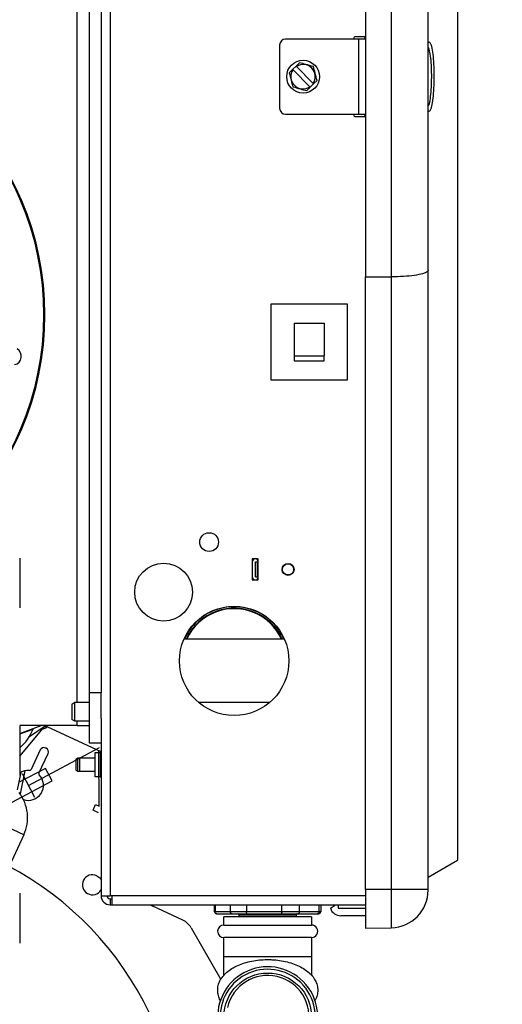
# Model space of a CAD drawing. Header units: inches. Extents: x 170 to 284, y 215 to 248.
# Tile 662 of 1056: x 211.829 to 211.991, y 244.164 to 244.496. Entities that reach past the tile are written whole.
import ezdxf

# ---------------------------------------------------------------- set-up
doc = ezdxf.new("R2010")
doc.units = ezdxf.units.IN
doc.header["$LTSCALE"] = 0.25
doc.header["$MEASUREMENT"] = 0
doc.layers.add('ANNOTATIONS', color=1, linetype='Continuous')
doc.layers.add('LH FRONT OF HOOD', color=7, linetype='Continuous')
doc.styles.add('ARIAL', font='arial.ttf', dxfattribs={"height": 0.09375})
doc.dimstyles.new('STANDARD$0', dxfattribs={"dimtxt": 0.09375, "dimasz": 0.09375, "dimexe": 0.03125, "dimexo": 0.046875, "dimgap": 0.09, "dimtad": 0, "dimtih": 1, "dimtoh": 1, "dimdec": 4, "dimzin": 0, "dimdsep": 46, "dimtxsty": 'ARIAL', "dimcen": 0.09, "dimadec": 0, "dimazin": 0, "dimtfac": 1, "dimtdec": 4, "dimtofl": 0, "dimtmove": 0, "dimatfit": 1, "dimfxl": 1, "dimtolj": 1, "dimtzin": 0, "dimarcsym": 0})

# ---------------------------------------------------------------- blocks, each defined once
blk = doc.blocks.new('*D41')
at = {"layer": 'ANNOTATIONS', "color": 0, "lineweight": -2, "transparency": 16777216}
for p, q in [((211.573486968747, 244.9262927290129), (212.9080140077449, 244.9262927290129)), ((212.8767640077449, 244.8325427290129), (212.8767640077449, 242.5705891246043)), ((212.8767640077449, 239.8737753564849), (212.8767640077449, 242.1357289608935)), ((212.4115944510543, 239.7800253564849), (212.9080140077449, 239.7800253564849))]:
    blk.add_line(p, q, dxfattribs=at)
at = {"layer": 'ANNOTATIONS', "color": 0, "transparency": 16777216}
for points in [[(212.8611390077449, 244.8325427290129), (212.8923890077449, 244.8325427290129), (212.8767640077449, 244.9262927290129)], [(212.8611390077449, 239.8737753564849), (212.8923890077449, 239.8737753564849), (212.8767640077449, 239.7800253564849)]]:
    blk.add_solid(points, dxfattribs=at)
at = {"layer": 'defpoints', "color": 0, "transparency": 16777216}
for p in [(211.526611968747, 244.9262927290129), (212.3647194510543, 239.7800253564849), (212.8767640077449, 239.7800253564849)]:
    blk.add_point(p, dxfattribs=at)
at = {"layer": 'ANNOTATIONS', "color": 0, "transparency": 16777216, "insert": (212.876764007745, 242.3531590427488), "char_height": 0.09375, "attachment_point": 5, "style": 'ARIAL'}
blk.add_mtext('\\A1;TOTAL\\PHEIGHT', dxfattribs=at)

msp = doc.modelspace()

# ---------------------------------------------------------------- linework, layer by layer
at = {"layer": 'LH FRONT OF HOOD'}
for p, q in [((211.8591707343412, 244.7528949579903), (211.8591707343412, 244.2005662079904)), ((211.976220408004, 244.7408761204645), (211.976220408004, 244.2125850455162)), ((211.8521076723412, 244.7348730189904), (211.8521076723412, 244.2689773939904)), ((211.8561417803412, 244.7348730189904), (211.8561417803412, 244.2689773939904)), ((211.8480600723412, 244.2657932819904), (211.8480600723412, 244.6391641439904)), ((211.9452760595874, 244.5442536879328), (211.9452760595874, 244.4092074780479)), ((211.9539293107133, 244.5442277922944), (211.9539293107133, 244.4092333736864)), ((211.9663573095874, 244.4114380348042), (211.9663573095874, 244.5420231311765)), ((211.9429476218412, 244.4893793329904), (211.9183247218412, 244.4893793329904)), ((211.9412611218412, 244.4893793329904), (211.9412611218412, 244.4895479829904)), ((211.9419357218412, 244.4902225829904), (211.9446341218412, 244.4902225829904)), ((211.9429476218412, 244.4640818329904), (211.9429476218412, 244.4893793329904)), ((211.9452760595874, 244.4893793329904), (211.9429476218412, 244.4893793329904)), ((211.9163009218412, 244.4873555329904), (211.9163009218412, 244.4661056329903)), ((211.920705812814, 244.4791861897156), (211.9218656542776, 244.4803158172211)), ((211.920705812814, 244.4791861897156), (211.9208244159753, 244.4790644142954)), ((211.9264706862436, 244.4732671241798), (211.9208244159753, 244.4790644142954)), ((211.9230295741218, 244.4814494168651), (211.9218656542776, 244.4803158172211)), ((211.9219842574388, 244.4801940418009), (211.9218656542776, 244.4803158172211)), ((211.9219842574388, 244.4801940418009), (211.9276305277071, 244.4743967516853)), ((211.9277491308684, 244.4742749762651), (211.9289130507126, 244.4754085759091)), ((211.9264706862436, 244.4732671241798), (211.9265892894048, 244.4731453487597)), ((211.9277491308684, 244.4742749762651), (211.9265892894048, 244.4731453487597)), ((211.9277491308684, 244.4742749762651), (211.9276305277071, 244.4743967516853)), ((211.9183247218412, 244.4640818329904), (211.9429476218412, 244.4640818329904)), ((211.9412611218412, 244.4639131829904), (211.9412611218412, 244.4640818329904)), ((211.9446341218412, 244.4632385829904), (211.9419357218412, 244.4632385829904)), ((211.9429476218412, 244.4640818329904), (211.9452760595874, 244.4640818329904)), ((211.9452760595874, 244.4092074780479), (211.9539293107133, 244.4092333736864)), ((211.9452760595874, 244.2026743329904), (211.9452760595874, 244.4092074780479)), ((211.9539293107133, 244.4092333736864), (211.9539293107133, 244.2026743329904)), ((211.9663573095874, 244.2026743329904), (211.9663573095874, 244.4114380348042)), ((211.9134760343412, 244.4000859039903), (211.9391108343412, 244.4000859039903)), ((211.9134760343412, 244.3744511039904), (211.9134760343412, 244.4000859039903)), ((211.9391108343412, 244.4000859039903), (211.9391108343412, 244.3744511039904)), ((211.9212339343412, 244.3935928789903), (211.9212339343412, 244.3826306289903)), ((211.9212339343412, 244.3935928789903), (211.9313529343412, 244.3935928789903)), ((211.9313529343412, 244.3935928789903), (211.9313529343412, 244.3826306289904)), ((211.9212339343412, 244.3826306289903), (211.9313529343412, 244.3826306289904)), ((211.9212339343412, 244.3826306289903), (211.9212339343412, 244.3809441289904)), ((211.9313529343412, 244.3809441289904), (211.9313529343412, 244.3826306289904)), ((211.9212339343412, 244.3809441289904), (211.9313529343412, 244.3809441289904)), ((211.9391108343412, 244.3744511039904), (211.9134760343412, 244.3744511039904)), ((211.8287379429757, 244.3144077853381), (211.8287379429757, 244.297591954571)), ((211.9071078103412, 244.3141519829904), (211.9071078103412, 244.3070686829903)), ((211.9091316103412, 244.3141519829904), (211.9071078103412, 244.3141519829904)), ((211.9081298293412, 244.3080805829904), (211.9081298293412, 244.3131400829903)), ((211.9081298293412, 244.3131400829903), (211.9088044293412, 244.3131400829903)), ((211.9088044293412, 244.3080805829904), (211.9088044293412, 244.3131400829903)), ((211.9091316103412, 244.3131400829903), (211.9088044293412, 244.3131400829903)), ((211.9091316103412, 244.3070686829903), (211.9091316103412, 244.3141519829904)), ((211.9071078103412, 244.3070686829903), (211.9091316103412, 244.3070686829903)), ((211.9081298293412, 244.3080805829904), (211.9088044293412, 244.3080805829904)), ((211.9088044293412, 244.3080805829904), (211.9091316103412, 244.3080805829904)), ((211.894795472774, 244.2971134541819), (211.8948522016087, 244.2969546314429)), ((211.8950223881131, 244.296478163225), (211.8950791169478, 244.296319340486)), ((211.9179066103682, 244.2870904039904), (211.8840852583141, 244.2870904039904)), ((211.8561417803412, 244.2689773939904), (211.8521076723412, 244.2689773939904)), ((211.8521076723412, 244.2689773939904), (211.8521076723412, 244.2521123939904)), ((211.8561417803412, 244.2604169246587), (211.8561417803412, 244.2689773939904)), ((211.8463533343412, 244.265209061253), (211.8473652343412, 244.2657932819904)), ((211.8463533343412, 244.265209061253), (211.8463533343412, 244.2625967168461)), ((211.8473652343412, 244.2657932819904), (211.8521076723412, 244.2657932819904)), ((211.8473652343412, 244.2625984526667), (211.8473652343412, 244.2657932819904)), ((211.8889044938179, 244.2658405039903), (211.9130873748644, 244.2658405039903)), ((211.8463533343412, 244.2625967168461), (211.8463533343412, 244.2599688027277)), ((211.8473652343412, 244.2593845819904), (211.8463533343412, 244.2599688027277)), ((211.8473652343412, 244.2593845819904), (211.8473652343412, 244.2625984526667)), ((211.8561417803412, 244.2604169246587), (211.8561417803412, 244.2005662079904)), ((211.8480600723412, 244.2579308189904), (211.8287379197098, 244.2579308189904)), ((211.8287379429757, 244.2553046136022), (211.8359533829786, 244.2579308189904)), ((211.8287379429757, 244.2579065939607), (211.8287379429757, 244.2410907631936)), ((211.8287379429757, 244.2476473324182), (211.8372621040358, 244.2578060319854)), ((211.8287379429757, 244.2551251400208), (211.8332202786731, 244.2567565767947)), ((211.8320223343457, 244.25428533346), (211.8372621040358, 244.2578060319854)), ((211.8331625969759, 244.2569150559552), (211.8332202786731, 244.2567565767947)), ((211.8363838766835, 244.2567594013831), (211.8376854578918, 244.2572331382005)), ((211.8376854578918, 244.2572331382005), (211.8374315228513, 244.2579308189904)), ((211.8380421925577, 244.2573629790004), (211.8376854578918, 244.2572331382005)), ((211.8378360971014, 244.2579308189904), (211.8380427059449, 244.257363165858)), ((211.856133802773, 244.2490880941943), (211.8379721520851, 244.2575570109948)), ((211.8521076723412, 244.2593845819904), (211.8473652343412, 244.2593845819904)), ((211.8480600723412, 244.2579308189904), (211.8480600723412, 244.2593845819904)), ((211.8480600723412, 244.2579308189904), (211.8519826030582, 244.2579308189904)), ((211.8316731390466, 244.2377919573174), (211.8555765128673, 244.2505016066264)), ((211.8356176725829, 244.249722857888), (211.8325524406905, 244.2431494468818)), ((211.8376246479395, 244.2502756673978), (211.8374106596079, 244.2503754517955)), ((211.8521076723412, 244.2521123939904), (211.8561417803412, 244.2521123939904)), ((211.8352120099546, 244.2419092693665), (211.8382772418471, 244.2484826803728)), ((211.8477025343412, 244.2466465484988), (211.8483771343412, 244.2470360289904)), ((211.8477025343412, 244.2466465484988), (211.8477025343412, 244.242871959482)), ((211.8483771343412, 244.2470360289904), (211.8541112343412, 244.2470360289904)), ((211.8483771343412, 244.2424824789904), (211.8483771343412, 244.2470360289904)), ((211.8490517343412, 244.2470360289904), (211.8541112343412, 244.2470360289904)), ((211.8490517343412, 244.2424824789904), (211.8490517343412, 244.2470360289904)), ((211.8541112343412, 244.2488237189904), (211.8558044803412, 244.2488237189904)), ((211.8541112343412, 244.2406947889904), (211.8541112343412, 244.2488237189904)), ((211.8555488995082, 244.2307523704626), (211.8553478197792, 244.2494546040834)), ((211.8558044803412, 244.2488237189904), (211.8558044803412, 244.2406947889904)), ((211.8374144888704, 244.2435187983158), (211.8283771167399, 244.2387135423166)), ((211.8396314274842, 244.2393493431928), (211.8374144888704, 244.2435187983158)), ((211.8483771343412, 244.2424824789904), (211.8477025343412, 244.242871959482)), ((211.8291049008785, 244.2421511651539), (211.8278590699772, 244.2362665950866)), ((211.8305167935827, 244.2427175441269), (211.8288678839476, 244.2349290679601)), ((211.8295749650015, 244.2417380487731), (211.8337713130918, 244.2338458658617)), ((211.8541112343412, 244.2424824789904), (211.8483771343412, 244.2424824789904)), ((211.8541112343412, 244.2424824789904), (211.8490517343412, 244.2424824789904)), ((211.8558044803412, 244.2406947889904), (211.8541112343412, 244.2406947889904)), ((211.8259317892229, 244.2320651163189), (211.8396314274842, 244.2393493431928)), ((211.8534351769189, 244.2294119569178), (211.8543261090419, 244.2313225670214)), ((211.8543261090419, 244.2313225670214), (211.8555488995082, 244.2307523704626)), ((211.8552775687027, 244.2285528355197), (211.8534351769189, 244.2294119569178)), ((211.8301057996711, 244.2210839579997), (211.8206291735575, 244.22550298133)), ((211.8301057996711, 244.2210839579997), (211.8251347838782, 244.2104235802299)), ((211.9663573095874, 244.2068905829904), (211.976220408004, 244.2125850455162)), ((211.8287379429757, 244.2014054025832), (211.8287379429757, 244.1845895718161)), ((211.8561417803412, 244.2005662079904), (211.8591707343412, 244.2005662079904)), ((211.9452760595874, 244.2005662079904), (211.8591707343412, 244.2005662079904)), ((211.8598453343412, 244.1975372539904), (211.8598453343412, 244.2005662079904)), ((211.9539293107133, 244.2026743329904), (211.9452760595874, 244.2026743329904)), ((211.9452760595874, 244.2026743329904), (211.9452760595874, 244.1896576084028)), ((211.9539293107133, 244.2026743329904), (211.9539293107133, 244.1898086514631)), ((211.9663573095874, 244.2026743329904), (211.9539293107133, 244.2026743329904)), ((211.9663573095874, 244.2024554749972), (211.9663573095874, 244.2026743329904)), ((211.8591707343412, 244.1995543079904), (211.8591707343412, 244.1975372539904)), ((211.8591707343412, 244.1995543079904), (211.8598453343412, 244.1995543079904)), ((211.8591707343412, 244.1975372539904), (211.8598453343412, 244.1975372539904)), ((211.8598453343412, 244.1975372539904), (211.9452760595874, 244.1975372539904)), ((211.8727115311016, 244.1975372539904), (211.8736211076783, 244.1970176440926)), ((211.8837054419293, 244.192315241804), (211.8736211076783, 244.1970176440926)), ((211.8944253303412, 244.1951761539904), (211.8944253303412, 244.1975372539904)), ((211.8945407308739, 244.1975372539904), (211.8945407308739, 244.1951761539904)), ((211.8997174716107, 244.1951761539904), (211.8997174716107, 244.1975372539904)), ((211.9051777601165, 244.1975372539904), (211.9051777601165, 244.1951761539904)), ((211.9170055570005, 244.1951761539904), (211.9170055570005, 244.1975372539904)), ((211.9229392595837, 244.1975372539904), (211.9229392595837, 244.1951761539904)), ((211.929590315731, 244.1951761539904), (211.929590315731, 244.1975372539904)), ((211.9301791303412, 244.1975372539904), (211.9301791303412, 244.1951761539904)), ((211.9334074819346, 244.1963439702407), (211.9351116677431, 244.1975372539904)), ((211.9360751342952, 244.1975372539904), (211.9360751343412, 244.1963567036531)), ((211.8945407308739, 244.1951761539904), (211.8944253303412, 244.1951761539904)), ((211.8997174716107, 244.1951761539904), (211.8945407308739, 244.1951761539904)), ((211.8950999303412, 244.1945015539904), (211.8951191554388, 244.1945015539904)), ((211.8951984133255, 244.1945015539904), (211.9002736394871, 244.1945015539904)), ((211.8975453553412, 244.1907069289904), (211.8975453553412, 244.1934896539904)), ((211.9270591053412, 244.1934896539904), (211.8975453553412, 244.1934896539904)), ((211.9051777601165, 244.1951761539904), (211.8997174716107, 244.1951761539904)), ((211.9002736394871, 244.1945015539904), (211.9053421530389, 244.1945015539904)), ((211.9026891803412, 244.1934896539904), (211.9026891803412, 244.1941642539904)), ((211.9026891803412, 244.1941642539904), (211.9219152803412, 244.1941642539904)), ((211.9170055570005, 244.1951761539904), (211.9051777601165, 244.1951761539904)), ((211.9053421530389, 244.1945015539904), (211.9169380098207, 244.1945015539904)), ((211.9169380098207, 244.1945015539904), (211.9224459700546, 244.1945015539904)), ((211.9229392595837, 244.1951761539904), (211.9170055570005, 244.1951761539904)), ((211.9219152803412, 244.1941642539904), (211.9219152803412, 244.1934896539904)), ((211.9224459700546, 244.1945015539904), (211.9289666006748, 244.1945015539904)), ((211.929590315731, 244.1951761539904), (211.9229392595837, 244.1951761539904)), ((211.9270591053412, 244.1934896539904), (211.9270591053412, 244.1907069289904)), ((211.9289666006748, 244.1945015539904), (211.9295045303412, 244.1945015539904)), ((211.9301791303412, 244.1951761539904), (211.929590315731, 244.1951761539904)), ((211.9360751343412, 244.1963567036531), (211.9452760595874, 244.1963567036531)), ((211.9452760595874, 244.1938269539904), (211.9369206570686, 244.1938269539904)), ((211.8975453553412, 244.1907069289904), (211.9123022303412, 244.1907069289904)), ((211.9123022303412, 244.1907069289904), (211.9270591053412, 244.1907069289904)), ((211.9452760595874, 244.1896576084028), (211.9539293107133, 244.1898086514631)), ((211.8865171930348, 244.1897387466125), (211.8965357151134, 244.1723861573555)), ((211.8975453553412, 244.1799976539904), (211.8975453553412, 244.1864906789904)), ((211.9270591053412, 244.1864906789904), (211.8975453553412, 244.1864906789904)), ((211.9270591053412, 244.1864906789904), (211.9270591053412, 244.1799976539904)), ((211.8975453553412, 244.1737313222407), (211.8975453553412, 244.1799976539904)), ((211.9270591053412, 244.1799976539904), (211.8975453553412, 244.1799976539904)), ((211.9270591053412, 244.1799976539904), (211.9270591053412, 244.173720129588))]:
    msp.add_line(p, q, dxfattribs=at)
at = {"layer": 'LH FRONT OF HOOD', "flags": 128}
for points in [[(211.8372630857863, 244.2578072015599), (211.8373499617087, 244.2579074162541), (211.8373710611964, 244.2579308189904)], [(211.8546877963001, 244.2073350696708), (211.8557491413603, 244.2065568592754), (211.8561417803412, 244.2060347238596)]]:
    msp.add_lwpolyline(points, dxfattribs=at)
at = {"layer": 'LH FRONT OF HOOD', "extrusion": (-3.762709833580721e-15, -2.138952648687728e-16, -1)}
msp.add_circle((-211.7380867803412, 244.3964327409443), 0.09904524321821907, dxfattribs=at)
at = {"layer": 'LH FRONT OF HOOD'}
for centre, radius in [((211.7380867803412, 244.3964327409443), 0.09904524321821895), ((211.7380867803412, 244.3964327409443), 0.0987032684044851), ((211.9242274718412, 244.4767305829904), 0.005531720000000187), ((211.8925634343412, 244.3198085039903), 0.0031621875), ((211.8772230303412, 244.3029435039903), 0.009747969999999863), ((211.9191494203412, 244.3106103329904), 0.002023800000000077), ((211.9191494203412, 244.3106103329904), 0.001887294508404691), ((211.9009959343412, 244.2797541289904), 0.01843344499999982), ((211.9123022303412, 244.1597596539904), 0.01475687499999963)]:
    msp.add_circle(centre, radius, dxfattribs=at)
for centre, radius, start, end in [((211.9183247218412, 244.4873555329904), 0.002023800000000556, 90, 180), ((211.9419357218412, 244.4895479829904), 0.0006746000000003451, 90, 180), ((211.9446341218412, 244.4895479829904), 0.0006746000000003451, 17.90216595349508, 90), ((211.9242274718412, 244.4767305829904), 0.004126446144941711, 145.5574918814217, 302.9303392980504), ((211.9242274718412, 244.4767305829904), 0.004126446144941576, 325.5574918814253, 122.9303392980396), ((211.9183247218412, 244.4661056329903), 0.002023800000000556, 180, 269.9999999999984), ((211.9419357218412, 244.4639131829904), 0.0006746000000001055, 180, 269.9999999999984), ((211.9446341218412, 244.4639131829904), 0.0006746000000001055, 269.9999999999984, 342.0978340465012), ((211.8264456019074, 244.3824380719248), 0.002858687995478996, 281.8753417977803, 60.12479423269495), ((211.9081197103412, 244.3131400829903), 0.001011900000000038, 0, 179.9999999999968), ((211.9081197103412, 244.3080805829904), 0.001011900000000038, 179.9999999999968, 0), ((211.9009959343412, 244.2797541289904), 0.01826479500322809, 109.6558806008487, 156.317877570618), ((211.9009959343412, 244.2797541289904), 0.01775884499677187, 109.6558806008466, 155.5999381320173), ((211.9009959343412, 244.2797541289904), 0.0175901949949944, 109.6558806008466, 155.3505003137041), ((211.9009959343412, 244.2797541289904), 0.01826479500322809, 23.68212242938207, 109.6558806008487), ((211.9009959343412, 244.2797541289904), 0.01775884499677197, 24.40006186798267, 109.6558806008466), ((211.9009959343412, 244.2797541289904), 0.0175901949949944, 24.64949968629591, 109.6558806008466), ((211.8185528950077, 244.2623406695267), 0.01569440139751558, 310.4632804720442, 339.1574209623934), ((211.8368404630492, 244.2491526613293), 0.001349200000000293, 65.00000000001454, 155.0000000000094), ((211.8370544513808, 244.2490528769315), 0.00134919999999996, 334.9999999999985, 64.99999999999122), ((211.8558044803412, 244.2491610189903), 0.0003373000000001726, 269.9999999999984, 0), ((211.832063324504, 244.2433775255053), 0.0005396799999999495, 266.0040374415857, 334.999999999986), ((211.8316731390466, 244.2377919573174), 0.005059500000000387, 86.00403744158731, 125.4600806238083), ((211.8316731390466, 244.2377919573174), 0.005059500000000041, 250.6819337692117, 43.99596255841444), ((211.8357011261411, 244.241681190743), 0.0005396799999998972, 154.999999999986, 223.9959625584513), ((211.8558044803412, 244.2403574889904), 0.0003372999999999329, 0, 90), ((211.8175492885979, 244.2269391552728), 0.01385457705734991, 334.9999999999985, 37.35402463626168), ((211.7739696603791, 244.1140464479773), 0.1091165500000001, 202.2360865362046, 62.29293346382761), ((211.8532623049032, 244.2042780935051), 0.003372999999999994, 65.00000000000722, 328.6146288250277), ((211.8591707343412, 244.2005662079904), 0.003028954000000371, 180, 269.9999999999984), ((211.8591707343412, 244.2005662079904), 0.001011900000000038, 180, 269.9999999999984), ((211.9537085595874, 244.2024554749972), 0.01264875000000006, 271.0000000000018, 0), ((211.8950999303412, 244.1951761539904), 0.0006746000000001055, 180, 269.9999999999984), ((211.9023518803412, 244.1941642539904), 0.0003373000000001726, 0, 90), ((211.9222525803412, 244.1941642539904), 0.0003373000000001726, 89.99999999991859, 180), ((211.9295045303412, 244.1951761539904), 0.0006745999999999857, 269.9999999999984, 0), ((211.9369206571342, 244.1975372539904), 0.003710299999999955, 198.7605498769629, 269.9999989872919), ((211.8810255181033, 244.1865681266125), 0.00634124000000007, 29.99999999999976, 65.00000000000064), ((211.8975453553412, 244.1885988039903), 0.00210812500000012, 90, 269.9999999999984), ((211.9270591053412, 244.1885988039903), 0.00210812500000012, 269.9999999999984, 90), ((211.9123022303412, 244.1597596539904), 0.01686500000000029, 326.5430610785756, 187.3181416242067), ((211.9123022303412, 244.1597596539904), 0.01603703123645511, 329.5871527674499, 184.9791775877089), ((211.9123022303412, 244.1597596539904), 0.01392890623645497, 346.9999999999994, 166.9999999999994)]:
    msp.add_arc(centre, radius, start, end, dxfattribs=at)
for points, knots in [([(211.9673910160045, 244.4874138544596), (211.9672396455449, 244.4877933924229), (211.9669127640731, 244.488612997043), (211.9665513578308, 244.4882831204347), (211.9663573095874, 244.4881060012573)], [0, 0, 0, 0, 0.4630744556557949, 1, 1, 1, 1]), ([(211.9663573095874, 244.4865749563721), (211.9664055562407, 244.486499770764), (211.9666390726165, 244.4861358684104), (211.9669729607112, 244.4843741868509), (211.9672987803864, 244.4815124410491), (211.9674321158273, 244.4784590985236), (211.9674396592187, 244.4753392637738), (211.9673198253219, 244.4722369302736), (211.9670032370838, 244.4692725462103), (211.9666618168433, 244.4674040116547), (211.9664155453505, 244.4670001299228), (211.9663573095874, 244.4669046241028)], [0, 0, 0, 0, 0.03613675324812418, 0.1749038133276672, 0.3128850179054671, 0.4508262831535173, 0.5363286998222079, 0.6749089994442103, 0.8148880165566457, 0.9562266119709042, 1, 1, 1, 1]), ([(211.9673783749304, 244.4660478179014), (211.9674238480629, 244.466131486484), (211.967657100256, 244.4665606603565), (211.9679871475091, 244.4685716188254), (211.9683047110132, 244.4718088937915), (211.9684245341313, 244.4752077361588), (211.9684169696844, 244.4786225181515), (211.9682837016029, 244.4819687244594), (211.9679566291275, 244.4850895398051), (211.9676382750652, 244.4869756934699), (211.9674222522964, 244.4873585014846), (211.9673910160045, 244.4874138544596)], [0, 0, 0, 0, 0.03499776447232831, 0.1795193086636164, 0.3226846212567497, 0.4644403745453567, 0.5519048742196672, 0.6930056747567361, 0.8341253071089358, 0.9760149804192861, 1, 1, 1, 1]), ([(211.920705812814, 244.4791861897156), (211.9204653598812, 244.4789520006), (211.9200706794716, 244.4785676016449), (211.9196904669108, 244.4781972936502), (211.9195418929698, 244.4780525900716)], [0, 0, 0, 0, 0.6092345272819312, 1, 1, 1, 1]), ([(211.9277151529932, 244.4801274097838), (211.9268583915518, 244.4803691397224), (211.9252895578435, 244.4808117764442), (211.9237351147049, 244.4812503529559), (211.9230295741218, 244.4814494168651)], [0, 0, 0, 0, 0.5461136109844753, 1, 1, 1, 1]), ([(211.9289130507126, 244.4754085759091), (211.9286940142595, 244.4762714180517), (211.9282929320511, 244.4778513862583), (211.9278955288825, 244.4794168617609), (211.9277151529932, 244.4801274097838)], [0, 0, 0, 0, 0.5461136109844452, 1, 1, 1, 1]), ([(211.9195418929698, 244.4780525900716), (211.9197609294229, 244.477189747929), (211.9201620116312, 244.4756097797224), (211.9205594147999, 244.4740443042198), (211.9207397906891, 244.4733337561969)], [0, 0, 0, 0, 0.5461136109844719, 1, 1, 1, 1]), ([(211.9207397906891, 244.4733337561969), (211.9215965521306, 244.4730920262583), (211.9231653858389, 244.4726493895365), (211.9247198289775, 244.4722108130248), (211.9254253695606, 244.4720117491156)], [0, 0, 0, 0, 0.5461136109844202, 1, 1, 1, 1]), ([(211.9254253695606, 244.4720117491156), (211.9255739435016, 244.4721564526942), (211.9259541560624, 244.472526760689), (211.926348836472, 244.472911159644), (211.9265892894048, 244.4731453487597)], [0, 0, 0, 0, 0.3907654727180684, 1, 1, 1, 1]), ([(211.9663573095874, 244.4653551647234), (211.9665604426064, 244.4651698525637), (211.9669185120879, 244.464843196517), (211.9672394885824, 244.4656840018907), (211.9673783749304, 244.4660478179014)], [0, 0, 0, 0, 0.5673005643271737, 1, 1, 1, 1]), ([(211.9663573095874, 244.4114380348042), (211.966357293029, 244.4114354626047), (211.9663562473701, 244.4112730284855), (211.9660983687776, 244.4108620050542), (211.9646798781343, 244.4102484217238), (211.9618563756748, 244.409694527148), (211.9581435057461, 244.4093164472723), (211.9553341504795, 244.4092610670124), (211.9539293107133, 244.4092333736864)], [0, 0, 0, 0, 0.00224259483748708, 0.1416196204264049, 0.3591372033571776, 0.5736751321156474, 0.7868129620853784, 1, 1, 1, 1]), ([(211.8951984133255, 244.1945015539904), (211.8951951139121, 244.1945015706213), (211.8951435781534, 244.1945018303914), (211.8950188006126, 244.1945180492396), (211.8948365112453, 244.1945974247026), (211.8946729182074, 244.1947509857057), (211.8945620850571, 244.1949510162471), (211.8945478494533, 244.1951011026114), (211.8945407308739, 244.1951761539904)], [0, 0, 0, 0, 0.009687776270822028, 0.1513198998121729, 0.3663031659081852, 0.5784028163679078, 0.7891783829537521, 1, 1, 1, 1]), ([(211.9002736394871, 244.1945015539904), (211.9002708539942, 244.1945015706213), (211.900227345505, 244.1945018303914), (211.9001219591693, 244.1945180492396), (211.8999678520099, 244.1945974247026), (211.8998294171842, 244.1947509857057), (211.8997355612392, 244.1949510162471), (211.8997235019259, 244.1951011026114), (211.8997174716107, 244.1951761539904)], [0, 0, 0, 0, 0.009687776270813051, 0.151319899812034, 0.3663031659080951, 0.5784028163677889, 0.7891783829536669, 1, 1, 1, 1]), ([(211.9053421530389, 244.1945015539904), (211.9053413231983, 244.1945015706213), (211.9053283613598, 244.1945018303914), (211.9052970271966, 244.1945180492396), (211.9052514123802, 244.1945974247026), (211.9052106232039, 244.1947509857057), (211.9051830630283, 244.1949510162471), (211.9051795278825, 244.1951011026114), (211.9051777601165, 244.1951761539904)], [0, 0, 0, 0, 0.009687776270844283, 0.1513198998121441, 0.3663031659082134, 0.578402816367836, 0.7891783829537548, 1, 1, 1, 1]), ([(211.9170055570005, 244.1951761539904), (211.9170048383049, 244.1951011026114), (211.9170034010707, 244.1949510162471), (211.9169921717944, 244.1947509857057), (211.9169754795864, 244.1945974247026), (211.9169567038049, 244.1945180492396), (211.9169437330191, 244.1945018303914), (211.9169383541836, 244.1945015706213), (211.9169380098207, 244.1945015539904)], [0, 0, 0, 0, 0.2108216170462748, 0.4215971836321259, 0.6336968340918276, 0.8486801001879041, 0.9903122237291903, 1, 1, 1, 1]), ([(211.9229392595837, 244.1951761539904), (211.9229339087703, 244.1951011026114), (211.9229232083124, 244.1949510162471), (211.9228399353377, 244.1947509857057), (211.9227171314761, 244.1945974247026), (211.9225804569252, 244.1945180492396), (211.9224870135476, 244.1945018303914), (211.9224484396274, 244.1945015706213), (211.9224459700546, 244.1945015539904)], [0, 0, 0, 0, 0.2108216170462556, 0.4215971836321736, 0.6336968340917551, 0.8486801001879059, 0.9903122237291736, 1, 1, 1, 1]), ([(211.929590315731, 244.1951761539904), (211.9295835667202, 244.1951011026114), (211.9295700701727, 244.1949510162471), (211.9294649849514, 244.1947509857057), (211.9293098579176, 244.1945974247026), (211.9291369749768, 244.1945180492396), (211.9290186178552, 244.1945018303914), (211.9289697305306, 244.1945015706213), (211.9289666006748, 244.1945015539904)], [0, 0, 0, 0, 0.2108216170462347, 0.4215971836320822, 0.6336968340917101, 0.8486801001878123, 0.9903122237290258, 1, 1, 1, 1]), ([(211.8963665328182, 244.1652742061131), (211.8963413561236, 244.1653101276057), (211.8959899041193, 244.1658115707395), (211.8956293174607, 244.1669487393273), (211.8953571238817, 244.1686176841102), (211.8955637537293, 244.1703213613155), (211.8961623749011, 244.1719260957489), (211.8971366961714, 244.1734217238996), (211.8984728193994, 244.174797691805), (211.9001624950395, 244.1760329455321), (211.9021724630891, 244.1770931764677), (211.904444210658, 244.1779457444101), (211.9069093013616, 244.1785694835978), (211.9094556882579, 244.1789450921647), (211.9112751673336, 244.1790454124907), (211.9122077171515, 244.1790484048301), (211.9123022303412, 244.1790487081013)], [0, 0, 0, 0, 0.005830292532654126, 0.08138749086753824, 0.1619902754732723, 0.240047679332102, 0.3174187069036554, 0.3961571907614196, 0.4778550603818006, 0.5625561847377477, 0.6490735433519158, 0.7360365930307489, 0.8227464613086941, 0.9091416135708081, 0.990791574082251, 1, 1, 1, 1]), ([(211.9123022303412, 244.1790487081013), (211.9127716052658, 244.1790417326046), (211.9141254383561, 244.1790216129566), (211.9163464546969, 244.1787986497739), (211.9188835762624, 244.1783036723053), (211.9212695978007, 244.1775677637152), (211.9234488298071, 244.1766023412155), (211.925367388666, 244.1754136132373), (211.9269647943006, 244.1740146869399), (211.9281346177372, 244.1724864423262), (211.9288933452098, 244.1708467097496), (211.9292296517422, 244.1691622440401), (211.9291079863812, 244.1674522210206), (211.928711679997, 244.1660626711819), (211.9282375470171, 244.1653114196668), (211.9280718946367, 244.1650489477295)], [0, 0, 0, 0, 0.04516842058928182, 0.130280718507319, 0.2156642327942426, 0.3014537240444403, 0.3878432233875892, 0.4749498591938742, 0.5625648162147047, 0.6493704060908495, 0.7246012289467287, 0.8049943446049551, 0.8824939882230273, 0.958945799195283, 1, 1, 1, 1])]:
    msp.add_open_spline(points, degree=3, knots=knots, dxfattribs=at)

# ---------------------------------------------------------------- dimensions: what is measured, and where the dimension line sits
at = {"layer": 'ANNOTATIONS'}
dim = msp.add_linear_dim(base=(212.8767640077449, 239.7800253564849), p1=(211.5266119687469, 244.9262927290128), p2=(212.3647194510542, 239.7800253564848), angle=90, text='TOTAL\\PHEIGHT', dimstyle='STANDARD$0', dxfattribs=at)
dim.commit()
dim.dimension.update_dxf_attribs({"geometry": '*D41', "text_midpoint": (212.876764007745, 242.3531590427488)})

doc.saveas('drawing.dxf')
